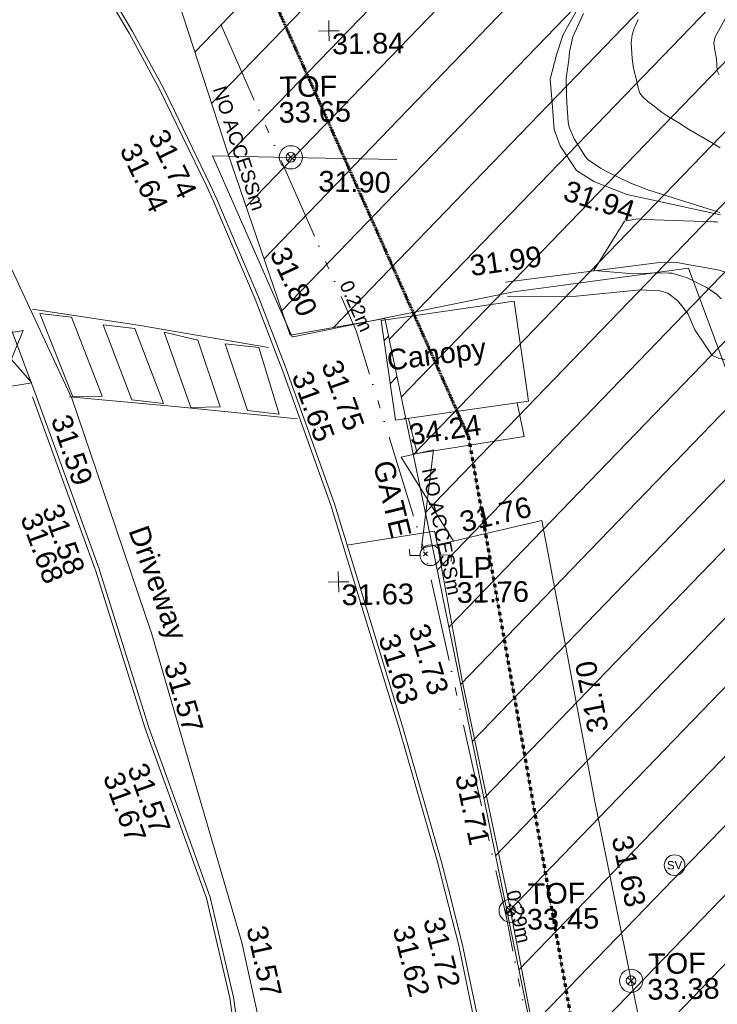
# Model space of a CAD drawing. Header units: millimetres. Extents: x -290717 to 520720, y -103372 to 287762.
# Tile 268 of 375: x 129888 to 142541, y 129301 to 147169. Entities that reach past the tile are written whole.
import ezdxf

# ---------------------------------------------------------------- set-up
doc = ezdxf.new("R2010")
doc.units = ezdxf.units.MM
for name, pattern in [('Dash 1_5mm', [3, 1.5, -1.5]), ('IMPORT-HIDDEN2 _3_', [4762.5, 3175, -1587.5]), ('IMPORT-UG_DRAINAGE_UNIDENTIFIED_QLB2 _2_', [2700, 1500, -300.0000000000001, 0, -250, 150, -300.0000000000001, 0, -200]), ('IMPORT-UG_ELEC_STREET LIGHTING_QLB2 _2_', [2700, 1500, -300.0000000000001, 0, -250, 150, -300.0000000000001, 0, -200])]:
    doc.linetypes.add(name, pattern=pattern)
for name, color, linetype, lineweight, true_color in [('00__TOPO__TOP_OF_FENCE_SYMBOL', 7, 'Continuous', 9, 0x666666), ('00_TOPO_FURN_LAMP_POST', 7, 'Continuous', 9, 0x666666), ('00_TOPO_SERV_STOP_VALVE', 7, 'Continuous', 9, 0x666666), ('00_UAV_BUILDING_CANOPY', 7, 'Continuous', 9, 0xff7fff), ('00_UAV_BUILDING_HATCH', 7, 'Continuous', 9, 0x999999), ('00_UAV_FENCE', 7, 'Continuous', 9, 0x264c2f), ('00_UAV_FOOTPATH', 7, 'Continuous', 9, 0xa50000), ('00_UAV_FORM_LINES', 7, 'Continuous', 9, 0x666666), ('00_UAV_FURN_LAMP_POST', 7, 'Continuous', 9, 0xa50000), ('00_UAV_GATE', 7, 'Continuous', 9, 0xa50000), ('00_UAV_KERB_BOTTOM', 1, 'Continuous', 9, 0xff0000), ('00_UAV_KERB_TOP', 7, 'Continuous', 9, 0xa500a5), ('00_UAV_LEVEL_SPOT', 7, 'Continuous', 9, 0x666666), ('00_UAV_ROAD_MARKING_WHITE_CONTINUOUS', 7, 'Continuous', 9, 0x999999), ('00_UAV_SLOPE_BOTTOM', 30, 'Continuous', 9, 0xff7f00), ('00_UAV_TOP_OF_FENCE', 6, 'Continuous', 9, 0xff00ff), ('01_DTM_CONTOUR_MJR', 7, 'Continuous', 9, 0x7f3f00), ('01_DTM_CONTOUR_MNR', 7, 'Continuous', 9, 0xa5a552), ('12333-PUM-2D-U-0001-C01 - Rev2_REVIT IMPORT_dwg', 7, 'Continuous', 9, 0x767676), ('A_RHA_Line', 7, 'Continuous', 9, 0x00a600), ('PUM-CHAMBER EXTENTS', 6, 'IMPORT-HIDDEN2 _3_', 9, 0xff00ff), ('PUM-ELECTRIC-SL-QLB2', 7, 'IMPORT-UG_ELEC_STREET LIGHTING_QLB2 _2_', 9, 0xff7f7f), ('PUM-UNABLE TO SURVEY', 190, 'Continuous', 9, 0x7f00ff), ('PUM-UNIDENTIFIED-QLB2', 150, 'IMPORT-UG_DRAINAGE_UNIDENTIFIED_QLB2 _2_', 9, 0x007fff)]:
    doc.layers.add(name, color=color, linetype=linetype, lineweight=lineweight, true_color=true_color)
for name, color, linetype, lineweight in [('00_TOPO_PEDASTRIAN', 7, 'Continuous', 9), ('00_UAV_DRIVE_WAY', 7, 'Continuous', 9), ('00_UAV_SURFACE', 7, 'Continuous', 9), ('GEN-TEXT', 7, 'Continuous', 9)]:
    doc.layers.add(name, color=color, linetype=linetype, lineweight=lineweight)
doc.styles.add('Arial_1', font='arial.ttf', dxfattribs={"height": 250})
doc.styles.add('Swis721 Lt BT', font='swissl.ttf', dxfattribs={"height": 399.9999999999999})
doc.styles.add('Swis721 Lt BT_2', font='swissl.ttf', dxfattribs={"height": 375})

# ---------------------------------------------------------------- blocks, each defined once
blk = doc.blocks.new('12333-PUM-2D-U-0001-C01 - Rev2_REVIT IMPORT_dwg_MSL_Lamp_Post_SYM-2077240-Site Location Plan Existing')
at = {"layer": '00_TOPO_FURN_LAMP_POST', "color": 254, "true_color": 0xcccccc, "flags": 128}
for points in [[(-500.1060478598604, 0), (-1000.212095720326, 0), (-1000.212095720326, 316.7338303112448)], [(500.1060478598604, 0), (1000.21209571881, 0), (1000.21209571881, -316.7338303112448)]]:
    blk.add_lwpolyline(points, dxfattribs=at)
at = {"layer": '00_TOPO_FURN_LAMP_POST', "color": 254, "true_color": 0xcccccc}
blk.add_circle((0, 0), 500.1060478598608, dxfattribs=at)
blk = doc.blocks.new('12333-PUM-2D-U-0001-C01 - Rev2_REVIT IMPORT_dwg__U75-2077605-Site Location Plan Existing')
at = {"layer": '00_UAV_GATE', "color": 9, "true_color": 0xe1aaaa, "flags": 128}
blk.add_lwpolyline([(293.9684194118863, 59.85456029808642), (-293.9684194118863, -59.85456029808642), (-44.21258079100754, 1720.789560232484), (-632.1494196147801, 1601.080439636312)], close=True, dxfattribs=at)
blk = doc.blocks.new('12333-PUM-2D-U-0001-C01 - Rev2_REVIT IMPORT_dwg__U79-2077609-Site Location Plan Existing')
at = {"layer": '00_UAV_GATE', "color": 9, "true_color": 0xe1aaaa, "flags": 128}
blk.add_lwpolyline([(296.8274486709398, 43.51397149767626), (-296.8274486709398, -43.51397149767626), (156.827448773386, 998.5139715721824), (-436.8274485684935, 911.4860285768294)], close=True, dxfattribs=at)
blk = doc.blocks.new('12333-PUM-2D-U-0001-C01 - Rev2_REVIT IMPORT_dwg_MSL_Sluice_Valve_SYM-2077246-Site Location Plan Existing')
at = {"layer": '00_TOPO_SERV_STOP_VALVE', "color": 254, "true_color": 0xcccccc}
blk.add_circle((0, 0), 500.0000000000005, dxfattribs=at)
at = {"layer": '00_TOPO_SERV_STOP_VALVE', "insert": (0, 198.9876086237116), "char_height": 399.9999999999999, "width": 785.1100955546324, "attachment_point": 2, "line_spacing_factor": 1.005061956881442, "style": 'Swis721 Lt BT'}
blk.add_mtext('SV', dxfattribs=at)
blk = doc.blocks.new('12333-PUM-2D-U-0001-C01 - Rev2_REVIT IMPORT_dwg_MSL_Node_LineworkTOF-2077248-Site Location Plan Existing')
at = {"layer": '00__TOPO__TOP_OF_FENCE_SYMBOL', "color": 254, "true_color": 0xcccccc, "flags": 128}
for points in [[(165.3591892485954, 165.3591892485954), (0, 0), (-165.3591892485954, 165.3591892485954)], [(165.3591892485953, -165.3591892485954), (0, 0), (-165.3591892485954, -165.3591892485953)]]:
    blk.add_lwpolyline(points, dxfattribs=at)
at = {"layer": '00__TOPO__TOP_OF_FENCE_SYMBOL', "color": 254, "true_color": 0xcccccc}
for radius in [562.5594001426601, 233.853208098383]:
    blk.add_circle((0, 0), radius, dxfattribs=at)
blk = doc.blocks.new('12333-PUM-2D-U-0001-C01 - Rev2_REVIT IMPORT_dwg_UAV-2077255-Site Location Plan Existing')
at = {"layer": '00_UAV_LEVEL_SPOT', "color": 254, "true_color": 0xcccccc, "flags": 128}
for points in [[(500.0000000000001, 0), (0, 0), (0, 500.0000000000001)], [(0, -500.0000000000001), (0, 0), (-500.0000000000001, 0)]]:
    blk.add_lwpolyline(points, dxfattribs=at)
blk = doc.blocks.new('12333-PUM-2D-U-0001-C01 - Rev2_REVIT IMPORT_dwg_MGS62954_T2_Galway_ITM_3d_Rev1-2077680-Site Location Plan Existing')
at = {"layer": '00_UAV_BUILDING_HATCH', "true_color": 0xcccccc}
h = blk.add_hatch(dxfattribs=at)
h.set_pattern_fill('FP_1', color=254, style=0, pattern_type=2)
h.set_pattern_definition([(45, (0, 0), (-441.9417382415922, 441.9417382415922), [])])
h.paths.add_polyline_path([(534041085.8797583, 725692914.6358335), (534041271.7636316, 725692938.1693318), (534040924.5085582, 725694739.8453118), (534040855.9019999, 725694731.1595), (534040916.0624882, 725694255.9702839)])
at = {"layer": '00_TOPO_PEDASTRIAN', "color": 254, "true_color": 0xcccccc}
for p, q in [((534034669.8000001, 725694967.2), (534035241.3000001, 725694891.0000001)), ((534034669.8000001, 725694967.2), (534035241.3000001, 725693443.2)), ((534035241.3000001, 725694891.0000001), (534035774.7000001, 725693443.2)), ((534035812.8000001, 725694738.6000001), (534036384.3000001, 725694662.4000002)), ((534035812.8000001, 725694738.6000001), (534036308.1000001, 725693367)), ((534036384.3000001, 725694662.4000002), (534036879.6000001, 725693290.8000001)), ((534036917.7, 725694586.2000002), (534037527.3000001, 725694433.8000001)), ((534036917.7, 725694586.2000002), (534037374.9000001, 725693214.6000001)), ((534037527.3000001, 725694433.8000001), (534037908.3000002, 725693214.6000001)), ((534038022.6000001, 725694357.6), (534038632.2000001, 725694281.4000002)), ((534038022.6000001, 725694357.6), (534038403.6, 725693138.4000002)), ((534038632.2000001, 725694281.4000002), (534038975.1000001, 725693062.2000002)), ((534035774.7000001, 725693443.2), (534035241.3000001, 725693443.2)), ((534036879.6000001, 725693290.8000001), (534036308.1000001, 725693367)), ((534037908.3000002, 725693214.6000001), (534037374.9000001, 725693214.6000001)), ((534038975.1000001, 725693062.2000002), (534038403.6, 725693138.4000002))]:
    blk.add_line(p, q, dxfattribs=at)
at = {"layer": '00_UAV_BUILDING_CANOPY', "color": 254, "true_color": 0xcccccc, "flags": 128}
blk.add_lwpolyline([(534040855.9019999, 725694731.1595), (534043272.9019999, 725695037.1595001), (534043502.8797584, 725693220.6358335), (534042779.4038415, 725693129.0414476), (534041085.8797582, 725692914.6358334)], close=True, dxfattribs=at)
at = {"layer": '00_UAV_DRIVE_WAY', "color": 254, "true_color": 0xcccccc, "flags": 128}
blk.add_lwpolyline([(534035414.2065001, 725663814.1724999), (534035730.0830001, 725668736.2245001), (534035734.4595889, 725668802.9882361), (534036061.4936625, 725673791.8088328), (534036099.0830001, 725674365.2245002), (534039199.0830001, 725676585.2245002), (534039131.5912124, 725677192.9863712), (534038797.0830001, 725680205.2245002), (534038406.460683, 725682134.8046212), (534038133.0830001, 725683485.2245001), (534037179.3580949, 725686979.5234367), (534036598.0830002, 725689109.2245), (534035747.485257, 725691768.8923703), (534035226.0830001, 725693399.2245002), (534033888.706745, 725696403.2263075), (534033126.0830001, 725698116.2245002), (534030164.8133083, 725699114.0069333), (534029618.0830001, 725699298.2245001), (534027235.6925206, 725703024.6364089), (534026812.0830001, 725703687.2245002), (534024506.2654799, 725707213.2175728), (534024150.7455, 725707756.8690001), (534025139.7455, 725710884.8690001), (534024946.7455, 725711354.869)], dxfattribs=at)
at = {"layer": '00_UAV_FENCE', "color": 254, "true_color": 0xcccccc, "flags": 128}
for points in [[(534047347.0542845, 725693025.4653491), (534046444.0830001, 725695583.2245002), (534044176.7691774, 725695314.2574418), (534043266.0830001, 725695206.2245002), (534039255.3141512, 725694463.415771), (534039238.0830001, 725694460.2245002), (534037849.0830001, 725697769.2245002), (534039240.7977408, 725697717.1705376), (534041191.0830002, 725697644.2245003)], [(534043294.1624238, 725693194.2115453), (534043410.902, 725692577.1595001), (534041468.902, 725692304.1595001), (534041320.3235577, 725692944.317175)], [(534046731.711, 725673198.1030002), (534044850.711, 725672984.1030002), (534044474.0156907, 725675287.4343187), (534043774.0830001, 725679567.2245002), (534043661.5774932, 725680220.9496799), (534042982.0830002, 725684169.2245001), (534042794.4943301, 725685144.9292061), (534042212.0830001, 725688174.2245001), (534041902.1062033, 725690063.9348996), (534041807.0830001, 725690643.2245001), (534043705.0830002, 725691052.2245002), (534044121.9658973, 725688616.6004504), (534044581.0830001, 725685934.2245002), (534044992.8412309, 725683693.685785), (534045528.0830001, 725680781.2245002), (534045870.9434966, 725678771.9082023), (534046347.7616705, 725675977.5398295), (534046714.779562, 725673843.9664025)]]:
    blk.add_lwpolyline(points, dxfattribs=at)
at = {"layer": '00_UAV_FOOTPATH', "color": 254, "true_color": 0xcccccc}
blk.add_line((534034577.0830003, 725693475.224508), (534033904.0830001, 725695359.2245002), dxfattribs=at)
at = {"layer": '00_UAV_FORM_LINES', "color": 254, "true_color": 0xcccccc, "flags": 128}
for points in [[(534065867.902, 725698167.1595001), (534062699.9019999, 725697673.1595), (534059867.902, 725697163.1595), (534056472.902, 725696566.1595001), (534053177.902, 725695903.1595), (534050050.902, 725695391.1595), (534048229.902, 725695149.1595), (534048047.9019999, 725695175.1595001), (534047798.902, 725695212.1595001), (534047596.902, 725695275.1595), (534047369.902, 725695401.1595001), (534047000.9019999, 725695539.1595001), (534046713.9019999, 725695598.1595), (534046498.902, 725695638.1595), (534046203.9019999, 725695698.1595001), (534045871.902, 725695687.1595), (534043120.9019999, 725695385.1595001)], [(534043157.9019999, 725695118.1595001), (534044348.902, 725695105.1595), (534045564.902, 725695207.1595001), (534045924.902, 725695180.1595), (534046061.902, 725695135.1595001), (534046236.902, 725694999.1595), (534046421.9019999, 725694761.1595), (534046539.902, 725694464.1595), (534046850.9019999, 725693988.1595001), (534046961.9019999, 725693938.1595), (534047150.902, 725693893.1595), (534047198.3441978, 725693900.0222877)]]:
    blk.add_lwpolyline(points, dxfattribs=at)
at = {"layer": '00_UAV_KERB_BOTTOM', "color": 254, "true_color": 0xcccccc, "flags": 128}
for points in [[(534035587.7454999, 725701416.8690001), (534036378.6132832, 725700021.1570367), (534036917.7455, 725698983.869), (534037108.8275555, 725698570.8802003), (534037735.1402256, 725697217.2202907), (534037847.0830002, 725696959.2245002), (534038578.8792268, 725695155.4351327), (534039017.2578046, 725693952.2723058), (534039058.0830002, 725693840.2245003), (534039883.0830001, 725691397.2245002), (534040517.7588961, 725689184.2741565), (534041052.0830001, 725687321.2245002), (534041707.0830001, 725684890.2245001), (534041830.8786532, 725684360.3911732), (534042069.5429335, 725683338.9313184), (534042077.0830001, 725683303.2245001), (534042372.7617182, 725681737.829395)], [(534035159.2065001, 725668620.1725), (534035380.6748057, 725672100.9487025), (534035385.2065001, 725672172.1725), (534035534.2065001, 725674642.1725), (534037511.8375968, 725676094.2255944), (534037596.2065001, 725676156.1725003), (534038612.2065001, 725676922.1724999), (534038336.0830001, 725679357.2245003), (534038198.8713667, 725680521.2983315), (534037966.0830001, 725682496.2245001), (534037574.0830001, 725684320.2245001), (534037202.5697083, 725685404.0088071), (534036511.0830002, 725687421.2245002), (534035702.8327649, 725690172.5121089), (534035662.0830001, 725690311.2245001), (534034577.0830003, 725693475.2245082)]]:
    blk.add_lwpolyline(points, dxfattribs=at)
at = {"layer": '00_UAV_KERB_TOP', "color": 254, "true_color": 0xcccccc, "flags": 128}
for points in [[(534035648.1533757, 725701452.251115), (534036440.1402984, 725700054.56411), (534036980.5992068, 725699014.7235246), (534037171.9530024, 725698601.1474085), (534037799.0220351, 725697245.8527604), (534037911.6327031, 725696986.3176677), (534038644.2181247, 725695180.5830303), (534039080.6870691, 725693982.6613353), (534039124.1376953, 725693863.4078385), (534039949.9228145, 725691418.0829334), (534040581.80795, 725689214.8632486), (534041119.5258515, 725687339.9803002), (534041774.9790804, 725684907.298164), (534041895.5777018, 725684391.1478211), (534042137.8776453, 725683354.1276816), (534042145.727568, 725683316.9535056), (534042441.8176088, 725681749.3807572)], [(534035089.3860065, 725668625.2184348), (534035315.3404504, 725672176.5024372), (534035318.7442147, 725672232.9272517), (534035466.310679, 725674679.1632739), (534037520.7124931, 725676187.5843927), (534037554.4201367, 725676212.3338459), (534038538.1484569, 725676954.003032), (534038266.5461742, 725679349.1837445), (534038112.5482505, 725680655.6688333), (534037896.9511753, 725682484.7478024), (534037506.51845, 725684301.4551775), (534037084.9653021, 725685531.2165244), (534036444.3602643, 725687399.999424), (534035595.3613921, 725690289.9955848), (534035591.3581937, 725690301.6694279), (534034510.8680683, 725693452.5180602)]]:
    blk.add_lwpolyline(points, dxfattribs=at)
at = {"layer": '00_UAV_ROAD_MARKING_WHITE_CONTINUOUS', "color": 254, "true_color": 0xcccccc, "flags": 128}
for points in [[(534034533.779637, 725695046.3943534), (534036450.7796369, 725694720.3943532), (534038801.7796369, 725694278.3943533)], [(534039301.7796369, 725692973.3943532), (534037087.779637, 725693237.3943533), (534035172.7796369, 725693441.3943534)]]:
    blk.add_lwpolyline(points, dxfattribs=at)
at = {"layer": '00_UAV_SLOPE_BOTTOM', "color": 254, "true_color": 0xcccccc, "flags": 128}
blk.add_lwpolyline([(534047043.902, 725696542.1595001), (534045745.4006454, 725696844.529201), (534045351.902, 725696936.1595), (534044755.9019999, 725697184.1595001), (534044447.902, 725697391.1595002), (534044160.9020001, 725697844.1595001), (534044056.9019999, 725698139.1595001), (534044024.902, 725698628.1595), (534043999.902, 725699058.1595001), (534044121.902, 725699496.1595), (534044248.9020001, 725699860.1595001), (534044541.902, 725700361.1595)], dxfattribs=at)
at = {"layer": '00_UAV_SURFACE', "color": 254, "true_color": 0xcccccc, "flags": 128}
blk.add_lwpolyline([(534041807.0830001, 725690643.2245001), (534041755.7002476, 725690888.0211389), (534040165.5299385, 725690666.3167768), (534041755.7002476, 725690888.0211389)], dxfattribs=at)
at = {"layer": '01_DTM_CONTOUR_MJR', "color": 254, "true_color": 0xcccccc, "flags": 128}
blk.add_lwpolyline([(534047057.4366085, 725697755.2337562), (534046904.8990818, 725697853.7981853), (534046487.7865613, 725698107.4505929), (534046316.5277354, 725698219.9252918), (534046143.8451966, 725698325.3138152), (534045999.605107, 725698427.9495251), (534045873.5949367, 725698533.6708862), (534045764.295539, 725698620.1579927), (534045663.7119205, 725698709.7880794), (534045619.2938497, 725698773.8997723), (534045591.4210054, 725698865.9739677), (534045562.7289377, 725699014.6866099), (534045511.2490112, 725699223.6706858), (534045488.6497892, 725699405.864979), (534045478.3906884, 725699690.7995951), (534045497.9785796, 725699833.4386144), (534045538.868329, 725699954.2725285), (534045565.9192726, 725700015.0088922), (534045615.0846698, 725700111.0600777)], dxfattribs=at)
at = {"layer": '01_DTM_CONTOUR_MNR', "color": 254, "true_color": 0xcccccc, "flags": 128}
for points in [[(534047028.179972, 725695012.8785225), (534046938.183476, 725695109.0920262), (534046766.2179612, 725695225.6034651), (534046608.4156978, 725695305.7558142), (534046520.4568288, 725695358.0299942), (534046407.2657368, 725695411.7310445), (534046325.2764277, 725695441.4504862), (534046148.4558824, 725695493.8235295), (534046091.6014493, 725695498.6884058), (534045887.8914835, 725695507.5068681), (534045749.8594377, 725695503.9759035), (534045381.1746362, 725695503.4745325), (534044730, 725695570.0000002), (534045301.6319351, 725696452.9445198), (534045535.5715004, 725696493.9146624), (534045666.1651419, 725696478.7708521), (534046916.2773724, 725696416.2773722), (534046963.5338346, 725696412.5563911), (534046993.6094226, 725696407.8571429)], [(534047033.1326674, 725696582.452601), (534045750.6769219, 725697011.006037), (534045411.2974104, 725697152.1833434), (534044991.2730672, 725697359.5767345), (534044884.3470321, 725697425.9908676), (534044660.6906188, 725697581.5369263), (534044613.8961039, 725697635.844156), (534044412.5973119, 725697967.7177418), (534044329.8089889, 725698180.8801498), (534044310.5892352, 725698270.7422098), (534044293.6387662, 725698627.1495963), (534044286.0220432, 725698767.3016998), (534044290.8994716, 725699075.3104986), (534044340.0501053, 725699396.6029627), (534044355.4571736, 725699545.4860451), (534044424.5266231, 725699815.786589), (534044621.1363637, 725700238.2954545)], [(534047063.8407122, 725699083.1843256), (534047030.5932205, 725699151.5151678), (534047022.1558984, 725699372.5135528), (534046991.6417094, 725699531.3317856), (534046975.0979006, 725699665.6390936), (534047004.8924903, 725699768.5060974), (534047193.4895001, 725700094.9880232)]]:
    blk.add_lwpolyline(points, dxfattribs=at)
at = {"xscale": 0.375, "yscale": 0.375, "zscale": 0.375}
for name, p in [('12333-PUM-2D-U-0001-C01 - Rev2_REVIT IMPORT_dwg_UAV-2077255-Site Location Plan Existing', (534040000.0000001, 725700000)), ('12333-PUM-2D-U-0001-C01 - Rev2_REVIT IMPORT_dwg_MSL_Node_LineworkTOF-2077248-Site Location Plan Existing', (534039270.3945293, 725697719.8267896)), ('12333-PUM-2D-U-0001-C01 - Rev2_REVIT IMPORT_dwg_MSL_Lamp_Post_SYM-2077240-Site Location Plan Existing', (534041673.902, 725690454.1595)), ('12333-PUM-2D-U-0001-C01 - Rev2_REVIT IMPORT_dwg_UAV-2077255-Site Location Plan Existing', (534040000.0000001, 725690000.0000001)), ('12333-PUM-2D-U-0001-C01 - Rev2_REVIT IMPORT_dwg_MSL_Sluice_Valve_SYM-2077246-Site Location Plan Existing', (534046006.0830001, 725684754.2245001)), ('12333-PUM-2D-U-0001-C01 - Rev2_REVIT IMPORT_dwg_MSL_Node_LineworkTOF-2077248-Site Location Plan Existing', (534043017.8853682, 725683979.1603806)), ('12333-PUM-2D-U-0001-C01 - Rev2_REVIT IMPORT_dwg_MSL_Node_LineworkTOF-2077248-Site Location Plan Existing', (534045180.0443321, 725682670.0192322))]:
    blk.add_blockref(name, p, dxfattribs=at)
for name, p in [('12333-PUM-2D-U-0001-C01 - Rev2_REVIT IMPORT_dwg__U79-2077609-Site Location Plan Existing', (534034206.114, 725693664.8935)), ('12333-PUM-2D-U-0001-C01 - Rev2_REVIT IMPORT_dwg__U75-2077605-Site Location Plan Existing', (534041807.0830001, 725690643.2245001))]:
    blk.add_blockref(name, p)
at = {"layer": '00_UAV_BUILDING_CANOPY', "color": 251, "true_color": 0x666666, "char_height": 375, "attachment_point": 1, "line_spacing_factor": 1.005061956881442, "style": 'Swis721 Lt BT_2'}
for s, insert, width, rotation in [('Canopy', (534040930.4566748, 725694190.9126631), 2113.25889379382, 6.270000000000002), ('34.24', (534041306.7277165, 725692832.8320361), 1495.902363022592, 7.215443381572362)]:
    blk.add_mtext(s, dxfattribs=dict(at, insert=insert, width=width, rotation=rotation))
at = {"layer": '00_UAV_DRIVE_WAY', "color": 251, "true_color": 0x666666, "char_height": 375, "attachment_point": 1, "line_spacing_factor": 1.005061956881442, "style": 'Swis721 Lt BT_2'}
for s, insert, width, rotation in [('31.59', (534035188.3173069, 725693159.8278252), 1495.902363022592, 287.73497903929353), ('Driveway', (534036558.544371, 725691120.300042), 2436.183848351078, 288.78967641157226), ('31.57', (534037165.9995059, 725688644.8219504), 1495.902363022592, 285.2663246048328), ('31.57', (534038586.1829422, 725683821.1693897), 1495.902363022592, 281.44424019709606)]:
    blk.add_mtext(s, dxfattribs=dict(at, insert=insert, width=width, rotation=rotation))
at = {"layer": '00_UAV_FENCE', "color": 251, "true_color": 0x666666, "char_height": 375, "width": 1495.902363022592, "attachment_point": 1, "line_spacing_factor": 1.005061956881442, "style": 'Swis721 Lt BT_2'}
for s, insert, rotation in [('31.90', (534039769.3634053, 725697466.8126277), 357.8579786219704), ('31.80', (534039191.7881704, 725696139.5131494), 293.76581407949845), ('31.99', (534042459.9765659, 725695877.1352457), 7.072696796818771), ('31.76', (534042188.3952522, 725691224.2118838), 12.05352866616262), ('31.70', (534044482.0598465, 725687158.228985), 99.71266311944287), ('31.71', (534042420.8417905, 725686511.6411501), 280.882873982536), ('31.63', (534045241.0903222, 725685338.4838601), 280.4134184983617)]:
    blk.add_mtext(s, dxfattribs=dict(at, insert=insert, rotation=rotation))
at = {"layer": '00_UAV_FURN_LAMP_POST', "color": 251, "true_color": 0x666666, "char_height": 375, "attachment_point": 1, "line_spacing_factor": 1.005061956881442, "style": 'Swis721 Lt BT_2'}
for s, insert, width in [('LP', (534042162.0941826, 725690405.6720408), 707.5855621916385), ('31.76', (534042139.5506712, 725689955.1099426), 1495.902363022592)]:
    blk.add_mtext(s, dxfattribs=dict(at, insert=insert, width=width))
at = {"layer": '00_UAV_GATE', "color": 251, "true_color": 0x666666, "insert": (534041027.8257099, 725692220.9885349), "char_height": 375, "width": 1567.13580888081, "attachment_point": 1, "rotation": 282.8283635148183, "line_spacing_factor": 1.005061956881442, "style": 'Swis721 Lt BT_2'}
blk.add_mtext('GATE', dxfattribs=at)
at = {"layer": '00_UAV_KERB_BOTTOM', "color": 251, "true_color": 0x666666, "char_height": 375, "width": 1495.902363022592, "attachment_point": 1, "line_spacing_factor": 1.005061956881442, "style": 'Swis721 Lt BT_2'}
for s, insert, rotation in [('31.64', (534036500.5307935, 725698070.5644487), 294.82908209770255), ('31.65', (534039566.6624401, 725693875.415874), 288.8219393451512), ('31.58', (534034999.8779574, 725691541.7103962), 288.55832423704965), ('31.63', (534041062.7188011, 725689080.4904084), 286.0029329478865), ('31.57', (534036461.1512792, 725686814.1028984), 288.9213377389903), ('31.62', (534041234.7961453, 725683777.6146998), 283.15123780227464)]:
    blk.add_mtext(s, dxfattribs=dict(at, insert=insert, rotation=rotation))
at = {"layer": '00_UAV_KERB_TOP', "color": 251, "true_color": 0x666666, "char_height": 375, "width": 1495.902363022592, "attachment_point": 1, "line_spacing_factor": 1.005061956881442, "style": 'Swis721 Lt BT_2'}
for s, insert, rotation in [('31.74', (534037022.3421636, 725698313.0569017), 294.82908210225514), ('31.75', (534040108.4531037, 725694069.0492283), 288.8323665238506), ('31.68', (534034601.3357222, 725691387.8952262), 288.92788507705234), ('31.73', (534041612.5853996, 725689250.4123536), 286.0029329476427), ('31.67', (534036017.997319, 725686663.0061731), 288.9213377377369), ('31.72', (534041791.6430673, 725683923.3617873), 283.15123780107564)]:
    blk.add_mtext(s, dxfattribs=dict(at, insert=insert, rotation=rotation))
at = {"layer": '00_UAV_LEVEL_SPOT', "char_height": 375, "width": 1495.902363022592, "attachment_point": 1, "line_spacing_factor": 1.005061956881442, "style": 'Swis721 Lt BT_2'}
for s, insert in [('31.84', (534040051.8765643, 725699949.1441548)), ('31.63', (534040051.8765643, 725689949.1441547))]:
    blk.add_mtext(s, dxfattribs=dict(at, insert=insert))
at = {"layer": '00_UAV_SLOPE_BOTTOM', "color": 251, "true_color": 0x666666, "insert": (534044291.7670631, 725697223.2961383), "char_height": 375, "width": 1495.902363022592, "attachment_point": 1, "rotation": 341.2383264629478, "line_spacing_factor": 1.005061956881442, "style": 'Swis721 Lt BT_2'}
blk.add_mtext('31.94', dxfattribs=at)
at = {"layer": '00_UAV_TOP_OF_FENCE', "color": 251, "true_color": 0x666666, "char_height": 375, "attachment_point": 1, "line_spacing_factor": 1.005061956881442, "style": 'Swis721 Lt BT_2'}
for s, insert, width in [('TOF', (534039086.171193, 725699187.6648037), 1163.479615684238), ('33.65', (534039063.7475512, 725698724.2880989), 1495.902363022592), ('TOF', (534043331.9840463, 725684467.7097923), 1163.479615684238), ('33.45', (534043309.5604045, 725684004.3330874), 1495.902363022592), ('TOF', (534045494.0840465, 725683158.5097923), 1163.479615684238), ('33.38', (534045471.6604047, 725682695.1330874), 1495.902363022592)]:
    blk.add_mtext(s, dxfattribs=dict(at, insert=insert, width=width))
blk = doc.blocks.new('12333-PUM-2D-U-0001-C01 - Rev2_REVIT IMPORT_dwg-1620468-Site Location Plan Existing')
at = {"layer": 'PUM-CHAMBER EXTENTS', "true_color": 0xfff4d4}
h = blk.add_hatch(dxfattribs=at)
h.set_pattern_fill('FP_14', style=0, pattern_type=2)
h.set_pattern_definition([(45, (-533641079.65, -725615854.3560001), (-618.7184335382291, 618.7184335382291), [])])
h.paths.add_polyline_path([(403919.3501528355, 57112.64382128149), (422583.3501528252, 59059.64382132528), (425379.3501529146, 57266.64382137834), (446445.3501529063, 59135.6438213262), (445962.3501528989, 65972.64382138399), (472441.3501528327, 70954.64382134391), (475862.3501529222, 83851.64382134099), (472404.3501529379, 114549.643821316), (470529.3501529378, 123488.6438213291), (451569.3501528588, 121705.6438213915), (448766.3501529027, 118521.6438213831), (443614.3501529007, 118196.6438213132), (441393.3501528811, 120608.6438213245), (437801.3501529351, 120123.6438213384), (427379.3501529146, 117955.6438213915), (414454.350152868, 116426.6438212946), (403467.3501529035, 115261.6438213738), (398244.3501529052, 114380.6438213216), (392331.3501528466, 110751.6438213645), (389433.3501529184, 106835.6438212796), (388966.3501528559, 103227.6438213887), (391008.3501528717, 96414.64382130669), (397227.3501529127, 88458.64382130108), (396038.3501528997, 85269.64382128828), (397110.6486418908, 81772.81873260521), (398121.3501528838, 78636.64382137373), (399845.3501529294, 78913.64382137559), (400589.3501528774, 74987.64382128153), (403494.5639885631, 59392.83982322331)])
at = {"layer": 'GEN-TEXT', "color": 253, "true_color": 0xaaaaaa}
for p, q in [((400470.9948138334, 74592.28848223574), (400541.7054919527, 74662.99916035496)), ((400541.7054919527, 74592.28848223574), (400470.9948138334, 74662.99916035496))]:
    blk.add_line(p, q, dxfattribs=at)
at = {"layer": 'PUM-ELECTRIC-SL-QLB2', "color": 254, "true_color": 0xffd4d4, "flags": 128}
blk.add_lwpolyline([(397906.4709149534, 25115.98561971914), (400490.3501528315, 33575.64382138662), (402897.350152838, 42654.64382129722), (403770.3501528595, 47866.64382135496), (403886.3501528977, 55624.64382138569), (403508.3501528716, 58601.64382134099), (401864.3501529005, 67972.64382138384), (400502.3501529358, 74624.64382138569), (399321.3501528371, 78696.64382131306), (396199.3501528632, 86118.64382133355), (393351.3501528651, 89605.64382129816), (390426.350152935, 94365.64382130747), (388193.3501529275, 99723.64382131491), (386636.1590225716, 104793.5218843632)], dxfattribs=at)
at = {"layer": 'PUM-UNABLE TO SURVEY', "color": 7, "true_color": 0xfff4d4}
blk.add_line((400192.1137843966, 77083.813153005), (399850.549107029, 78886.2095555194), dxfattribs=at)
at = {"layer": 'PUM-UNABLE TO SURVEY', "color": 7, "true_color": 0xfff4d4, "flags": 128}
for points in [[(399850.549107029, 78886.2095555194), (399845.3501529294, 78913.64382137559), (398121.3501528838, 78636.64382137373), (397043.3501529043, 81981.64382134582), (396038.3501528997, 85269.64382128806), (397227.3501529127, 88458.64382130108), (391008.3501528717, 96414.64382130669), (388966.3501528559, 103227.6438213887), (389433.3501529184, 106835.6438212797), (392331.3501528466, 110751.6438213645), (398244.3501529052, 114380.6438213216), (403467.3501529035, 115261.6438213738), (414454.350152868, 116426.6438212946), (427379.3501529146, 117955.6438213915), (437801.3501529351, 120123.6438213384), (441393.3501528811, 120608.6438213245), (443614.3501529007, 118196.6438213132), (448766.3501529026, 118521.6438213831), (451569.3501528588, 121705.6438213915), (470529.3501529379, 123488.6438213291), (472404.3501529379, 114549.643821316), (475862.3501529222, 83851.64382134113), (472441.3501528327, 70954.64382134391)], [(472441.3501528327, 70954.64382134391), (445962.3501528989, 65972.64382138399), (446445.3501529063, 59135.6438213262), (425379.3501529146, 57266.64382137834), (422583.3501528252, 59059.64382132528), (403919.3501528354, 57112.64382128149), (400589.3501528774, 74987.64382128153), (400192.1137843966, 77083.813153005)]]:
    blk.add_lwpolyline(points, dxfattribs=at)
blk.add_blockref('12333-PUM-2D-U-0001-C01 - Rev2_REVIT IMPORT_dwg_MGS62954_T2_Galway_ITM_3d_Rev1-2077680-Site Location Plan Existing', (-533641079.6498471, -725615854.3561786))
at = {"layer": 'PUM-ELECTRIC-SL-QLB2', "char_height": 250, "width": 1160.025439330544, "attachment_point": 2, "line_spacing_factor": 0.9417779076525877, "style": 'Arial_1'}
for s, insert, rotation in [('0.22m', (399445.7983017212, 79193.47460800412), 292.8136344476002), ('0.29m', (402204.5645534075, 68042.30287509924), 281.57140409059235)]:
    blk.add_mtext(s, dxfattribs=dict(at, insert=insert, rotation=rotation))
at = {"layer": 'PUM-UNIDENTIFIED-QLB2', "char_height": 250, "width": 2800.589121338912, "attachment_point": 2, "line_spacing_factor": 0.9417779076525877, "style": 'Arial_1'}
for insert, rotation in [((397375.4553880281, 82083.15409157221), 286.99613571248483), ((400930.5500736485, 75052.30320717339), 280.73063884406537)]:
    blk.add_mtext('NO ACCESSm', dxfattribs=dict(at, insert=insert, rotation=rotation))

msp = doc.modelspace()

# ---------------------------------------------------------------- linework, layer by layer
at = {"layer": 'A_RHA_Line', "color": 30, "linetype": 'Dash 1_5mm', "lineweight": 70, "true_color": 0xff8000}
for p, q in [((133043.2248867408, 150790.7140879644), (138026.0158038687, 139599.1824514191)), ((133043.2248867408, 150790.7140879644), (138026.0158038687, 139599.1824514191)), ((138026.0158038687, 139599.1824514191), (141460.3788647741, 120121.9416621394)), ((138026.0158038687, 139599.1824514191), (141460.3788647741, 120121.9416621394))]:
    msp.add_line(p, q, dxfattribs=at)

# ---------------------------------------------------------------- block references
at = {"layer": '12333-PUM-2D-U-0001-C01 - Rev2_REVIT IMPORT_dwg', "color": 254, "linetype": 'IMPORT-UG_ELEC_STREET LIGHTING_QLB2 _2_', "true_color": 0xffd4d4, "rotation": 0.9999999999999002}
msp.add_blockref('12333-PUM-2D-U-0001-C01 - Rev2_REVIT IMPORT_dwg-1620468-Site Location Plan Existing', (-261895.0770586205, 55869.5817132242), dxfattribs=at)

doc.saveas('drawing.dxf')
